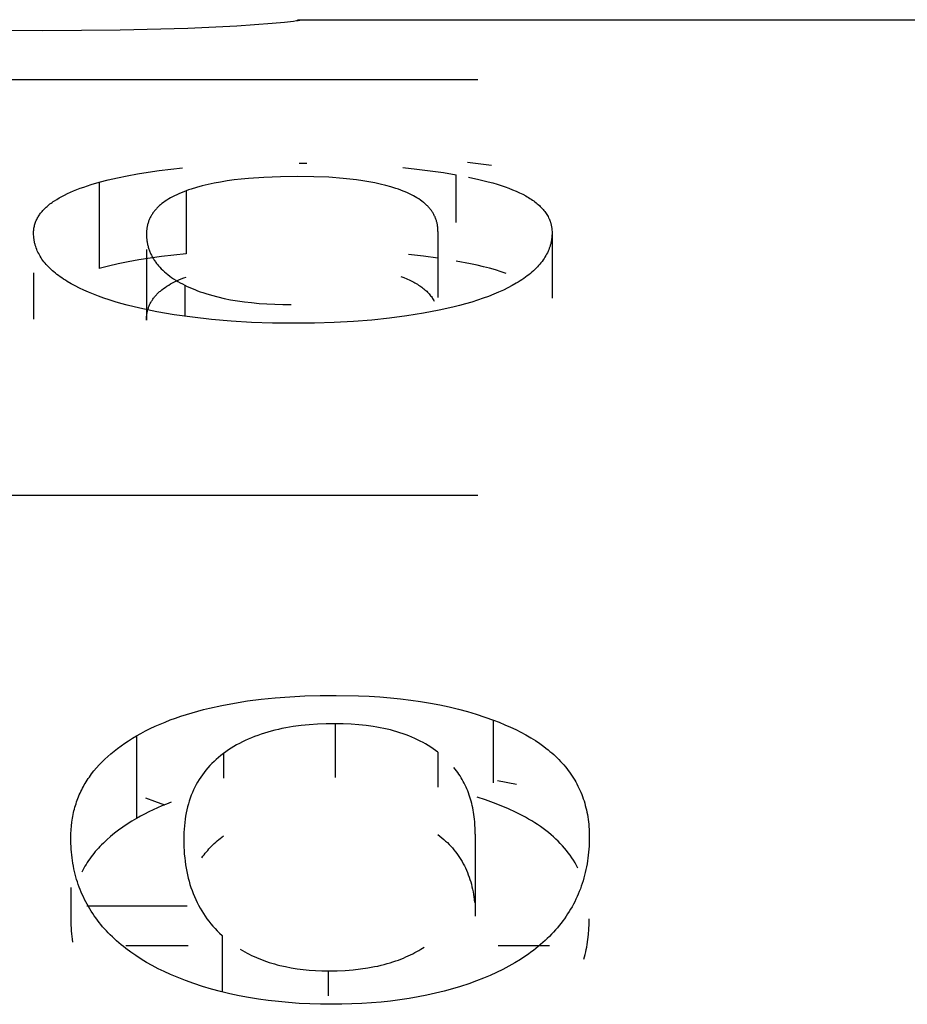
# Model space of a CAD drawing. Header units: millimetres. Extents: x -2637 to -1637, y 678 to 1678.
# Tile 330 of 348: x -1946.27 to -1944.23, y 1458.9 to 1461.16. Entities that reach past the tile are written whole.
import ezdxf

# ---------------------------------------------------------------- set-up
doc = ezdxf.new("R2010")
doc.units = ezdxf.units.MM
doc.layers.add('Make2D$B.SHOW mini', color=7, linetype='Continuous', true_color=0x000000)

msp = doc.modelspace()

# ---------------------------------------------------------------- linework, layer by layer
at = {"layer": 'Make2D$B.SHOW mini', "color": 18, "lineweight": -3, "true_color": 0x000000}
for points in [[(-1945.6235, 1461.1551), (-1945.6235, 1461.155), (-1945.6235, 1461.155), (-1945.6235, 1461.155), (-1945.6236, 1461.1549), (-1945.6236, 1461.1549), (-1945.6236, 1461.1549), (-1945.6237, 1461.1548), (-1945.6237, 1461.1548), (-1945.6238, 1461.1548), (-1945.6239, 1461.1547), (-1945.624, 1461.1547), (-1945.6241, 1461.1546), (-1945.6242, 1461.1546), (-1945.6243, 1461.1546), (-1945.6245, 1461.1545), (-1945.6248, 1461.1544), (-1945.6251, 1461.1543), (-1945.6258, 1461.1541), (-1945.6266, 1461.1539), (-1945.6276, 1461.1537), (-1945.6298, 1461.1533), (-1945.6326, 1461.1528), (-1945.6397, 1461.1518), (-1945.66, 1461.1494), (-1945.6883, 1461.1467), (-1945.769, 1461.1409), (-1945.8818, 1461.1356)], [(-1945.6304, 1461.1556), (-1943.7173, 1461.1556)], [(-1946.2139, 1461.1301), (-1946.4038, 1461.1318), (-1946.5674, 1461.1364)], [(-1945.8818, 1461.1356), (-1946.0363, 1461.1316), (-1946.2139, 1461.1301)], [(-1945.2173, 1461.0178), (-1947.2173, 1461.0178)], [(-1945.6269, 1460.8272), (-1945.609, 1460.8271)], [(-1945.1858, 1460.8216), (-1945.2413, 1460.8282)], [(-1946.0845, 1460.7832), (-1946.0641, 1460.7886), (-1946.0427, 1460.7936), (-1946.0203, 1460.7982), (-1945.997, 1460.8025), (-1945.9726, 1460.8064), (-1945.9472, 1460.81), (-1945.8935, 1460.8161)], [(-1945.389, 1460.8169), (-1945.3572, 1460.8136), (-1945.3263, 1460.8097), (-1945.2963, 1460.8054), (-1945.2671, 1460.8006)], [(-1945.2671, 1460.6908), (-1945.2671, 1460.8006)], [(-1946.2349, 1460.6667), (-1946.2348, 1460.6691), (-1946.2347, 1460.6714), (-1946.2345, 1460.6737), (-1946.2343, 1460.6761), (-1946.234, 1460.6784), (-1946.2335, 1460.6806), (-1946.2331, 1460.6829), (-1946.2325, 1460.6851), (-1946.2319, 1460.6874), (-1946.2312, 1460.6896), (-1946.2304, 1460.6918), (-1946.2296, 1460.6939), (-1946.2287, 1460.6961), (-1946.2277, 1460.6982), (-1946.2266, 1460.7003), (-1946.2255, 1460.7024), (-1946.2243, 1460.7045), (-1946.223, 1460.7066), (-1946.2216, 1460.7086), (-1946.2202, 1460.7106), (-1946.2187, 1460.7126), (-1946.2171, 1460.7146), (-1946.2155, 1460.7166), (-1946.2137, 1460.7185), (-1946.2119, 1460.7205), (-1946.2101, 1460.7224), (-1946.2081, 1460.7243), (-1946.2061, 1460.7262), (-1946.204, 1460.7281), (-1946.2018, 1460.7299), (-1946.1996, 1460.7317), (-1946.1973, 1460.7336), (-1946.1949, 1460.7354), (-1946.1924, 1460.7371), (-1946.1899, 1460.7389), (-1946.1873, 1460.7407), (-1946.1819, 1460.7441), (-1946.1761, 1460.7475), (-1946.1701, 1460.7508), (-1946.1638, 1460.7541), (-1946.1572, 1460.7573), (-1946.1503, 1460.7604), (-1946.1431, 1460.7635), (-1946.1356, 1460.7665), (-1946.1278, 1460.7694), (-1946.1197, 1460.7723), (-1946.1027, 1460.7779), (-1946.0845, 1460.7832)], [(-1946.0845, 1460.7832), (-1946.0845, 1460.5857)], [(-1945.6296, 1460.7965), (-1945.6696, 1460.796), (-1945.7073, 1460.7945), (-1945.7427, 1460.792), (-1945.7595, 1460.7904), (-1945.7758, 1460.7885), (-1945.7915, 1460.7863), (-1945.8067, 1460.7839), (-1945.8212, 1460.7812), (-1945.8352, 1460.7782), (-1945.8487, 1460.775), (-1945.8615, 1460.7715), (-1945.8738, 1460.7677), (-1945.8797, 1460.7657), (-1945.8855, 1460.7636)], [(-1945.394, 1460.7652), (-1945.3994, 1460.7672), (-1945.4049, 1460.769), (-1945.4163, 1460.7726), (-1945.4282, 1460.776), (-1945.4407, 1460.779), (-1945.4536, 1460.7819), (-1945.4671, 1460.7844), (-1945.4811, 1460.7867), (-1945.4955, 1460.7888), (-1945.5105, 1460.7906), (-1945.526, 1460.7922), (-1945.5585, 1460.7946), (-1945.593, 1460.7961), (-1945.6296, 1460.7965)], [(-1945.2384, 1460.7951), (-1945.2152, 1460.79), (-1945.1936, 1460.7846), (-1945.1833, 1460.7817), (-1945.1734, 1460.7788), (-1945.1639, 1460.7758), (-1945.1547, 1460.7727), (-1945.146, 1460.7695), (-1945.1376, 1460.7662), (-1945.1295, 1460.7628), (-1945.1219, 1460.7593), (-1945.1146, 1460.7557), (-1945.1077, 1460.752), (-1945.1044, 1460.7501), (-1945.1012, 1460.7482), (-1945.0981, 1460.7463), (-1945.095, 1460.7443), (-1945.0921, 1460.7424), (-1945.0893, 1460.7404), (-1945.0865, 1460.7383), (-1945.0839, 1460.7363), (-1945.0813, 1460.7342), (-1945.0788, 1460.7321), (-1945.0764, 1460.7299), (-1945.0742, 1460.7278), (-1945.072, 1460.7256), (-1945.0699, 1460.7234), (-1945.0679, 1460.7211), (-1945.066, 1460.7189), (-1945.0641, 1460.7166), (-1945.0624, 1460.7143), (-1945.0608, 1460.7119), (-1945.0592, 1460.7095), (-1945.0578, 1460.7071), (-1945.0565, 1460.7047), (-1945.0552, 1460.7022), (-1945.0546, 1460.701), (-1945.054, 1460.6998), (-1945.0535, 1460.6985), (-1945.053, 1460.6972), (-1945.0525, 1460.696), (-1945.052, 1460.6947), (-1945.0515, 1460.6934), (-1945.0511, 1460.6921), (-1945.0507, 1460.6908), (-1945.0503, 1460.6895), (-1945.0499, 1460.6882), (-1945.0496, 1460.6869), (-1945.0493, 1460.6856), (-1945.049, 1460.6842), (-1945.0487, 1460.6829), (-1945.0485, 1460.6816), (-1945.0483, 1460.6802), (-1945.0481, 1460.6788), (-1945.0477, 1460.6761), (-1945.0475, 1460.6733), (-1945.0474, 1460.6705), (-1945.0473, 1460.6677)], [(-1945.8855, 1460.7636), (-1945.8911, 1460.7615), (-1945.8966, 1460.7593), (-1945.9018, 1460.7571), (-1945.9069, 1460.7548), (-1945.9118, 1460.7524), (-1945.9165, 1460.75), (-1945.921, 1460.7476), (-1945.9254, 1460.745), (-1945.9296, 1460.7424), (-1945.9336, 1460.7398), (-1945.9374, 1460.737), (-1945.941, 1460.7343), (-1945.9427, 1460.7328), (-1945.9444, 1460.7314), (-1945.9461, 1460.73), (-1945.9477, 1460.7285), (-1945.9493, 1460.727), (-1945.9508, 1460.7255), (-1945.9523, 1460.724), (-1945.9537, 1460.7225), (-1945.9551, 1460.7209), (-1945.9565, 1460.7194), (-1945.9578, 1460.7178), (-1945.959, 1460.7162), (-1945.9602, 1460.7146), (-1945.9614, 1460.713), (-1945.9625, 1460.7113), (-1945.9636, 1460.7097), (-1945.9646, 1460.708), (-1945.9656, 1460.7063), (-1945.9666, 1460.7046), (-1945.9675, 1460.7028), (-1945.9683, 1460.7011), (-1945.9691, 1460.6993), (-1945.9699, 1460.6975), (-1945.9706, 1460.6957), (-1945.9713, 1460.6939), (-1945.9719, 1460.6921), (-1945.9725, 1460.6902), (-1945.9731, 1460.6883), (-1945.9736, 1460.6864), (-1945.974, 1460.6845), (-1945.9745, 1460.6826), (-1945.9748, 1460.6807), (-1945.9752, 1460.6787), (-1945.9754, 1460.6767), (-1945.9757, 1460.6747), (-1945.9759, 1460.6727), (-1945.976, 1460.6706), (-1945.9761, 1460.6686), (-1945.9762, 1460.6665), (-1945.9762, 1460.6644)], [(-1945.8855, 1460.7636), (-1945.8855, 1460.6191)], [(-1945.3087, 1460.6709), (-1945.3087, 1460.6729), (-1945.3087, 1460.6749), (-1945.3089, 1460.6769), (-1945.309, 1460.6788), (-1945.3092, 1460.6807), (-1945.3094, 1460.6826), (-1945.3097, 1460.6845), (-1945.31, 1460.6864), (-1945.3104, 1460.6882), (-1945.3107, 1460.6901), (-1945.3112, 1460.6919), (-1945.3117, 1460.6937), (-1945.3122, 1460.6954), (-1945.3127, 1460.6972), (-1945.3134, 1460.699), (-1945.314, 1460.7007), (-1945.3147, 1460.7024), (-1945.3154, 1460.7041), (-1945.3162, 1460.7058), (-1945.317, 1460.7074), (-1945.3179, 1460.7091), (-1945.3187, 1460.7107), (-1945.3197, 1460.7123), (-1945.3207, 1460.7139), (-1945.3217, 1460.7155), (-1945.3227, 1460.7171), (-1945.3238, 1460.7186), (-1945.325, 1460.7202), (-1945.3262, 1460.7217), (-1945.3274, 1460.7232), (-1945.3287, 1460.7247), (-1945.33, 1460.7261), (-1945.3313, 1460.7276), (-1945.3327, 1460.729), (-1945.3342, 1460.7304), (-1945.3357, 1460.7318), (-1945.3372, 1460.7332), (-1945.3387, 1460.7346), (-1945.3403, 1460.736), (-1945.342, 1460.7373), (-1945.3454, 1460.74), (-1945.349, 1460.7426), (-1945.3527, 1460.7451), (-1945.3567, 1460.7475), (-1945.3607, 1460.75), (-1945.365, 1460.7523), (-1945.3694, 1460.7546), (-1945.374, 1460.7568), (-1945.3787, 1460.759), (-1945.3836, 1460.7611), (-1945.3887, 1460.7632), (-1945.394, 1460.7652)], [(-1945.9913, 1460.4949), (-1946.0207, 1460.5021), (-1946.0348, 1460.5059), (-1946.0483, 1460.5098), (-1946.0614, 1460.5139), (-1946.074, 1460.5181), (-1946.0862, 1460.5224), (-1946.0978, 1460.5269), (-1946.109, 1460.5314), (-1946.1197, 1460.5361), (-1946.1299, 1460.5409), (-1946.1397, 1460.5459), (-1946.149, 1460.5509), (-1946.1578, 1460.5561), (-1946.162, 1460.5587), (-1946.1661, 1460.5614), (-1946.1701, 1460.5641), (-1946.1739, 1460.5668), (-1946.1777, 1460.5695), (-1946.1813, 1460.5723), (-1946.1848, 1460.5751), (-1946.1882, 1460.5779), (-1946.1915, 1460.5807), (-1946.1947, 1460.5836), (-1946.1977, 1460.5865), (-1946.2006, 1460.5894), (-1946.2034, 1460.5923), (-1946.2061, 1460.5953), (-1946.2086, 1460.5983), (-1946.2111, 1460.6013), (-1946.2134, 1460.6044), (-1946.2156, 1460.6075), (-1946.2177, 1460.6106), (-1946.2196, 1460.6137), (-1946.2215, 1460.6168), (-1946.2232, 1460.62), (-1946.2248, 1460.6232), (-1946.2263, 1460.6264), (-1946.2277, 1460.6296), (-1946.2289, 1460.6329), (-1946.23, 1460.6362), (-1946.2311, 1460.6395), (-1946.2315, 1460.6411), (-1946.232, 1460.6428), (-1946.2324, 1460.6445), (-1946.2327, 1460.6461), (-1946.2331, 1460.6478), (-1946.2334, 1460.6495), (-1946.2337, 1460.6512), (-1946.2339, 1460.6529), (-1946.2341, 1460.6546), (-1946.2343, 1460.6563), (-1946.2345, 1460.658), (-1946.2346, 1460.6598), (-1946.2348, 1460.6632), (-1946.2349, 1460.6667)], [(-1945.3087, 1460.6709), (-1945.3087, 1460.5195)], [(-1945.0473, 1460.6677), (-1945.0474, 1460.664), (-1945.0475, 1460.6622), (-1945.0476, 1460.6604), (-1945.0477, 1460.6586), (-1945.0479, 1460.6567), (-1945.0481, 1460.6549), (-1945.0483, 1460.6531), (-1945.0486, 1460.6514), (-1945.0489, 1460.6496), (-1945.0492, 1460.6478), (-1945.0496, 1460.646), (-1945.05, 1460.6443), (-1945.0504, 1460.6425), (-1945.0509, 1460.6407), (-1945.0514, 1460.639), (-1945.0519, 1460.6372), (-1945.0525, 1460.6355), (-1945.053, 1460.6338), (-1945.0537, 1460.6321), (-1945.055, 1460.6286), (-1945.0565, 1460.6252), (-1945.058, 1460.6218), (-1945.0597, 1460.6185), (-1945.0616, 1460.6152), (-1945.0635, 1460.6119), (-1945.0656, 1460.6086), (-1945.0679, 1460.6054), (-1945.0702, 1460.6021), (-1945.0727, 1460.599), (-1945.0753, 1460.5958), (-1945.078, 1460.5927), (-1945.0808, 1460.5896), (-1945.0838, 1460.5865), (-1945.0869, 1460.5834), (-1945.0901, 1460.5804), (-1945.0935, 1460.5774), (-1945.0969, 1460.5745), (-1945.1005, 1460.5715), (-1945.1043, 1460.5687), (-1945.1081, 1460.5658), (-1945.1121, 1460.563), (-1945.1162, 1460.5601), (-1945.1204, 1460.5574), (-1945.1248, 1460.5546), (-1945.1293, 1460.5519), (-1945.1386, 1460.5466), (-1945.1485, 1460.5414), (-1945.1588, 1460.5364), (-1945.1697, 1460.5314), (-1945.181, 1460.5267), (-1945.1929, 1460.522), (-1945.2052, 1460.5175), (-1945.2181, 1460.5132), (-1945.2314, 1460.509), (-1945.2452, 1460.5049), (-1945.2596, 1460.501), (-1945.2744, 1460.4972), (-1945.3056, 1460.4902)], [(-1945.0473, 1460.6677), (-1945.0473, 1460.518)], [(-1945.9762, 1460.6644), (-1945.9762, 1460.6622), (-1945.9762, 1460.66), (-1945.976, 1460.6578), (-1945.9759, 1460.6556), (-1945.9757, 1460.6535), (-1945.9755, 1460.6513), (-1945.9752, 1460.6492), (-1945.9749, 1460.647), (-1945.9745, 1460.6449), (-1945.9741, 1460.6428), (-1945.9737, 1460.6407), (-1945.9732, 1460.6386), (-1945.9727, 1460.6366), (-1945.9721, 1460.6345), (-1945.9715, 1460.6324), (-1945.9709, 1460.6304), (-1945.9702, 1460.6284), (-1945.9694, 1460.6263), (-1945.9687, 1460.6243), (-1945.9678, 1460.6223), (-1945.967, 1460.6204), (-1945.9661, 1460.6184), (-1945.9651, 1460.6164), (-1945.9641, 1460.6145), (-1945.9631, 1460.6126), (-1945.962, 1460.6106), (-1945.9609, 1460.6087), (-1945.9597, 1460.6068), (-1945.9585, 1460.605), (-1945.9572, 1460.6031), (-1945.956, 1460.6012), (-1945.9546, 1460.5994), (-1945.9532, 1460.5975), (-1945.9518, 1460.5957), (-1945.9503, 1460.5939), (-1945.9488, 1460.5921), (-1945.9473, 1460.5904), (-1945.9457, 1460.5886), (-1945.9423, 1460.5851), (-1945.9388, 1460.5817), (-1945.9351, 1460.5783), (-1945.9313, 1460.575), (-1945.9272, 1460.5717), (-1945.923, 1460.5685), (-1945.9186, 1460.5653), (-1945.9141, 1460.5622), (-1945.9093, 1460.5592), (-1945.9044, 1460.5562), (-1945.8993, 1460.5533), (-1945.894, 1460.5504), (-1945.8886, 1460.5476)], [(-1945.9762, 1460.6292), (-1945.9762, 1460.4677)], [(-1945.8855, 1460.6191), (-1945.9417, 1460.613), (-1945.9681, 1460.6094), (-1945.9935, 1460.6054), (-1946.0179, 1460.6011), (-1946.0411, 1460.5964), (-1946.0633, 1460.5912), (-1946.0845, 1460.5857)], [(-1945.3087, 1460.6096), (-1945.3419, 1460.614), (-1945.3762, 1460.6179)], [(-1945.1522, 1460.5743), (-1945.1642, 1460.5784), (-1945.177, 1460.5824), (-1945.1904, 1460.5862), (-1945.2044, 1460.5898), (-1945.2191, 1460.5933), (-1945.2345, 1460.5967), (-1945.2671, 1460.6029)], [(-1946.2349, 1460.576), (-1946.2349, 1460.4699)], [(-1945.9762, 1460.4677), (-1945.9762, 1460.4698), (-1945.9761, 1460.4718), (-1945.976, 1460.4739), (-1945.9759, 1460.4759), (-1945.9757, 1460.4779), (-1945.9754, 1460.4799), (-1945.9752, 1460.4819), (-1945.9748, 1460.4838), (-1945.9745, 1460.4858), (-1945.974, 1460.4877), (-1945.9736, 1460.4896), (-1945.9731, 1460.4915), (-1945.9725, 1460.4933), (-1945.9719, 1460.4952), (-1945.9713, 1460.497), (-1945.9706, 1460.4988), (-1945.9699, 1460.5006), (-1945.9691, 1460.5024), (-1945.9683, 1460.5041), (-1945.9675, 1460.5059), (-1945.9666, 1460.5076), (-1945.9656, 1460.5093), (-1945.9646, 1460.511), (-1945.9636, 1460.5126), (-1945.9625, 1460.5143), (-1945.9614, 1460.5159), (-1945.9602, 1460.5175), (-1945.959, 1460.5191), (-1945.9578, 1460.5207), (-1945.9565, 1460.5223), (-1945.9551, 1460.5238), (-1945.9537, 1460.5254), (-1945.9523, 1460.5269), (-1945.9508, 1460.5284), (-1945.9493, 1460.5299), (-1945.9477, 1460.5314), (-1945.9461, 1460.5328), (-1945.9444, 1460.5342), (-1945.9427, 1460.5357), (-1945.941, 1460.5371), (-1945.9374, 1460.5398), (-1945.9336, 1460.5425), (-1945.9296, 1460.5452), (-1945.9254, 1460.5478), (-1945.921, 1460.5503), (-1945.9165, 1460.5527), (-1945.9118, 1460.5551), (-1945.9069, 1460.5575), (-1945.9018, 1460.5597), (-1945.8966, 1460.562), (-1945.8911, 1460.5641), (-1945.8855, 1460.5662)], [(-1945.394, 1460.5678), (-1945.3868, 1460.5651), (-1945.38, 1460.5622), (-1945.3734, 1460.5592), (-1945.3672, 1460.5562), (-1945.3642, 1460.5546), (-1945.3613, 1460.553), (-1945.3585, 1460.5514), (-1945.3557, 1460.5497), (-1945.353, 1460.548), (-1945.3504, 1460.5463), (-1945.3479, 1460.5446), (-1945.3455, 1460.5428), (-1945.3431, 1460.541), (-1945.3408, 1460.5392), (-1945.3386, 1460.5373), (-1945.3365, 1460.5354), (-1945.3344, 1460.5335), (-1945.3325, 1460.5316), (-1945.3306, 1460.5296), (-1945.3288, 1460.5276), (-1945.327, 1460.5256), (-1945.3254, 1460.5235), (-1945.3238, 1460.5215), (-1945.3223, 1460.5193), (-1945.3209, 1460.5172), (-1945.3195, 1460.515), (-1945.3183, 1460.5128), (-1945.3171, 1460.5106)], [(-1945.8886, 1460.5476), (-1945.883, 1460.5449), (-1945.8773, 1460.5423), (-1945.8715, 1460.5398), (-1945.8655, 1460.5374), (-1945.8594, 1460.535), (-1945.8532, 1460.5327), (-1945.8469, 1460.5305), (-1945.8404, 1460.5284), (-1945.827, 1460.5244), (-1945.8131, 1460.5207), (-1945.7986, 1460.5174), (-1945.7837, 1460.5144), (-1945.7681, 1460.5118), (-1945.7521, 1460.5095), (-1945.7355, 1460.5076), (-1945.7184, 1460.506), (-1945.7007, 1460.5047), (-1945.6825, 1460.5038), (-1945.6638, 1460.5033), (-1945.6445, 1460.5031)], [(-1945.8886, 1460.5476), (-1945.8886, 1460.4763)], [(-1945.6377, 1460.4603), (-1945.6877, 1460.4609), (-1945.736, 1460.4625), (-1945.7826, 1460.4653), (-1945.8276, 1460.4691), (-1945.871, 1460.474), (-1945.9127, 1460.4799), (-1945.9528, 1460.4869), (-1945.9913, 1460.4949)], [(-1945.3056, 1460.4902), (-1945.342, 1460.4832), (-1945.3799, 1460.4771), (-1945.4193, 1460.472), (-1945.4601, 1460.4678), (-1945.5024, 1460.4645), (-1945.5461, 1460.4622), (-1945.5912, 1460.4608), (-1945.6377, 1460.4603)], [(-1945.2173, 1460.0657), (-1947.2173, 1460.0657)], [(-1945.9992, 1459.5153), (-1945.9889, 1459.5211), (-1945.9784, 1459.5267), (-1945.9676, 1459.5321), (-1945.9565, 1459.5373), (-1945.9452, 1459.5423), (-1945.9337, 1459.5471), (-1945.9219, 1459.5518), (-1945.9098, 1459.5562), (-1945.8975, 1459.5605), (-1945.8849, 1459.5646), (-1945.872, 1459.5685), (-1945.8589, 1459.5722), (-1945.8456, 1459.5757), (-1945.832, 1459.5791), (-1945.8039, 1459.5852), (-1945.7748, 1459.5906), (-1945.7447, 1459.5953), (-1945.7135, 1459.5992), (-1945.6813, 1459.6024), (-1945.6479, 1459.6049), (-1945.6136, 1459.6067), (-1945.5781, 1459.6078), (-1945.5416, 1459.6081)], [(-1945.5416, 1459.6081), (-1945.4907, 1459.6073), (-1945.4659, 1459.6062), (-1945.4415, 1459.6047), (-1945.4176, 1459.6027), (-1945.3941, 1459.6003), (-1945.371, 1459.5974), (-1945.3483, 1459.5941), (-1945.3261, 1459.5904), (-1945.3043, 1459.5862), (-1945.2829, 1459.5816), (-1945.2618, 1459.5765), (-1945.2412, 1459.5709), (-1945.221, 1459.5649), (-1945.2012, 1459.5585), (-1945.1818, 1459.5516)], [(-1945.5443, 1459.5431), (-1945.5646, 1459.5428), (-1945.5843, 1459.542), (-1945.6034, 1459.5407), (-1945.622, 1459.5389), (-1945.64, 1459.5365), (-1945.6487, 1459.5351), (-1945.6574, 1459.5336), (-1945.6659, 1459.5319), (-1945.6742, 1459.5301), (-1945.6825, 1459.5282), (-1945.6905, 1459.5262), (-1945.6984, 1459.524), (-1945.7062, 1459.5216), (-1945.7139, 1459.5192), (-1945.7214, 1459.5166), (-1945.7287, 1459.5139), (-1945.7359, 1459.511), (-1945.743, 1459.508), (-1945.7499, 1459.5049), (-1945.7567, 1459.5016), (-1945.7634, 1459.4982), (-1945.7699, 1459.4947), (-1945.7762, 1459.491), (-1945.7824, 1459.4872), (-1945.7885, 1459.4832), (-1945.7944, 1459.4791), (-1945.8002, 1459.4749)], [(-1945.5443, 1459.5431), (-1945.5443, 1459.42)], [(-1945.3087, 1459.4781), (-1945.3141, 1459.4821), (-1945.3196, 1459.486), (-1945.3252, 1459.4898), (-1945.331, 1459.4934), (-1945.3369, 1459.4969), (-1945.3429, 1459.5003), (-1945.3491, 1459.5035), (-1945.3554, 1459.5066), (-1945.3618, 1459.5096), (-1945.3683, 1459.5124), (-1945.375, 1459.5152), (-1945.3818, 1459.5178), (-1945.3887, 1459.5202), (-1945.3958, 1459.5226), (-1945.4029, 1459.5248), (-1945.4102, 1459.5269), (-1945.4176, 1459.5289), (-1945.4252, 1459.5307), (-1945.4329, 1459.5324), (-1945.4407, 1459.534), (-1945.4486, 1459.5354), (-1945.4567, 1459.5368), (-1945.4732, 1459.5391), (-1945.4902, 1459.5408), (-1945.5077, 1459.5421), (-1945.5257, 1459.5428), (-1945.5443, 1459.5431)], [(-1945.1818, 1459.4075), (-1945.1818, 1459.5516)], [(-1945.1818, 1459.5516), (-1945.1683, 1459.5464), (-1945.1552, 1459.541), (-1945.1425, 1459.5354), (-1945.1303, 1459.5296), (-1945.1185, 1459.5236), (-1945.1071, 1459.5174), (-1945.0961, 1459.5111), (-1945.0856, 1459.5045), (-1945.0755, 1459.4977), (-1945.0658, 1459.4908), (-1945.0612, 1459.4872), (-1945.0566, 1459.4836), (-1945.0522, 1459.4799), (-1945.0478, 1459.4762), (-1945.0436, 1459.4725), (-1945.0394, 1459.4686), (-1945.0354, 1459.4648), (-1945.0315, 1459.4609), (-1945.0277, 1459.4569), (-1945.024, 1459.4529), (-1945.0204, 1459.4488), (-1945.0169, 1459.4447), (-1945.0135, 1459.4405), (-1945.0103, 1459.4363), (-1945.0071, 1459.432), (-1945.004, 1459.4276), (-1945.0011, 1459.4233), (-1944.9983, 1459.4188), (-1944.9955, 1459.4143), (-1944.9929, 1459.4098), (-1944.9904, 1459.4052), (-1944.988, 1459.4005), (-1944.9857, 1459.3958), (-1944.9835, 1459.391), (-1944.9814, 1459.3862), (-1944.9794, 1459.3813), (-1944.9775, 1459.3764), (-1944.9757, 1459.3714), (-1944.9741, 1459.3664), (-1944.9725, 1459.3613), (-1944.9711, 1459.3561), (-1944.9697, 1459.3509), (-1944.9685, 1459.3457), (-1944.9674, 1459.3404), (-1944.9664, 1459.335), (-1944.9654, 1459.3296), (-1944.9646, 1459.3241), (-1944.9639, 1459.3185), (-1944.9634, 1459.3129), (-1944.9629, 1459.3073), (-1944.9625, 1459.3016), (-1944.9622, 1459.2958), (-1944.9621, 1459.29), (-1944.962, 1459.2841)], [(-1946.1496, 1459.2821), (-1946.1494, 1459.2913), (-1946.149, 1459.3003), (-1946.1482, 1459.3093), (-1946.1472, 1459.318), (-1946.1466, 1459.3224), (-1946.1459, 1459.3267), (-1946.1451, 1459.331), (-1946.1443, 1459.3352), (-1946.1434, 1459.3395), (-1946.1424, 1459.3437), (-1946.1413, 1459.3478), (-1946.1402, 1459.3519), (-1946.139, 1459.356), (-1946.1377, 1459.3601), (-1946.1363, 1459.3641), (-1946.1349, 1459.3682), (-1946.1334, 1459.3721), (-1946.1318, 1459.3761), (-1946.1301, 1459.38), (-1946.1284, 1459.3839), (-1946.1266, 1459.3877), (-1946.1247, 1459.3916), (-1946.1228, 1459.3954), (-1946.1208, 1459.3991), (-1946.1187, 1459.4029), (-1946.1165, 1459.4066), (-1946.1143, 1459.4102), (-1946.112, 1459.4139), (-1946.1096, 1459.4175), (-1946.1071, 1459.4211), (-1946.1046, 1459.4247), (-1946.102, 1459.4282), (-1946.0966, 1459.4352), (-1946.0908, 1459.442), (-1946.0848, 1459.4487), (-1946.0785, 1459.4554), (-1946.0719, 1459.4619), (-1946.065, 1459.4683), (-1946.0578, 1459.4745), (-1946.0503, 1459.4807), (-1946.0425, 1459.4868), (-1946.0344, 1459.4927), (-1946.0261, 1459.4985), (-1946.0174, 1459.5042), (-1946.0084, 1459.5098), (-1945.9992, 1459.5153)], [(-1945.9992, 1459.5153), (-1945.9992, 1459.3263)], [(-1945.8002, 1459.4749), (-1945.8058, 1459.4706), (-1945.8113, 1459.4661), (-1945.8165, 1459.4615), (-1945.8216, 1459.4569), (-1945.8265, 1459.4521), (-1945.8312, 1459.4472), (-1945.8357, 1459.4421), (-1945.8401, 1459.437), (-1945.8443, 1459.4318), (-1945.8482, 1459.4264), (-1945.8521, 1459.4209), (-1945.8557, 1459.4153), (-1945.8591, 1459.4096), (-1945.8624, 1459.4038), (-1945.8655, 1459.3978), (-1945.8684, 1459.3917), (-1945.8712, 1459.3855), (-1945.8737, 1459.3792), (-1945.8761, 1459.3728), (-1945.8783, 1459.3662), (-1945.8803, 1459.3595), (-1945.8822, 1459.3527), (-1945.8838, 1459.3458), (-1945.8853, 1459.3388), (-1945.8866, 1459.3316), (-1945.8878, 1459.3243), (-1945.8887, 1459.3168), (-1945.8895, 1459.3093), (-1945.8901, 1459.3016), (-1945.8906, 1459.2938), (-1945.8908, 1459.2858), (-1945.8909, 1459.2778)], [(-1945.8002, 1459.4749), (-1945.8002, 1459.4187)], [(-1945.3087, 1459.4781), (-1945.3087, 1459.3976)], [(-1945.2234, 1459.2904), (-1945.2235, 1459.302), (-1945.2241, 1459.3133), (-1945.2245, 1459.3188), (-1945.2251, 1459.3243), (-1945.2257, 1459.3297), (-1945.2264, 1459.335), (-1945.2272, 1459.3403), (-1945.2281, 1459.3455), (-1945.2291, 1459.3506), (-1945.2302, 1459.3556), (-1945.2314, 1459.3606), (-1945.2327, 1459.3656), (-1945.234, 1459.3704), (-1945.2355, 1459.3752), (-1945.2371, 1459.3799), (-1945.2388, 1459.3846), (-1945.2405, 1459.3892), (-1945.2424, 1459.3937), (-1945.2443, 1459.3982), (-1945.2464, 1459.4026), (-1945.2485, 1459.4069), (-1945.2507, 1459.4112), (-1945.2531, 1459.4154), (-1945.2555, 1459.4195), (-1945.258, 1459.4236), (-1945.2606, 1459.4276), (-1945.2633, 1459.4315), (-1945.2661, 1459.4354), (-1945.269, 1459.4392), (-1945.272, 1459.4429)], [(-1945.1722, 1459.4133), (-1945.1286, 1459.405)], [(-1945.9199, 1459.3632), (-1945.9305, 1459.3591), (-1945.9409, 1459.3549), (-1945.9512, 1459.3505), (-1945.9612, 1459.3459), (-1945.971, 1459.3413), (-1945.9806, 1459.3364), (-1945.99, 1459.3314), (-1945.9992, 1459.3263)], [(-1945.9782, 1459.3735), (-1945.958, 1459.3656), (-1945.9351, 1459.3573)], [(-1945.1818, 1459.3623), (-1945.2, 1459.3687), (-1945.2186, 1459.3748)], [(-1944.9882, 1459.2126), (-1944.9914, 1459.2187), (-1944.9947, 1459.2246), (-1944.9983, 1459.2305), (-1945.002, 1459.2362), (-1945.006, 1459.2419), (-1945.0101, 1459.2475), (-1945.0144, 1459.253), (-1945.0189, 1459.2584), (-1945.0235, 1459.2637), (-1945.0284, 1459.2689), (-1945.0334, 1459.2741), (-1945.0387, 1459.2791), (-1945.0441, 1459.2841), (-1945.0496, 1459.289), (-1945.0554, 1459.2938), (-1945.0614, 1459.2985), (-1945.0675, 1459.3031), (-1945.0739, 1459.3076), (-1945.0804, 1459.3121), (-1945.0871, 1459.3164), (-1945.0939, 1459.3207), (-1945.101, 1459.3249), (-1945.1083, 1459.329), (-1945.1157, 1459.333), (-1945.1233, 1459.337), (-1945.1311, 1459.3408), (-1945.1473, 1459.3483), (-1945.1642, 1459.3554), (-1945.1818, 1459.3623)], [(-1945.9992, 1459.3263), (-1946.0101, 1459.3198), (-1946.0206, 1459.3131), (-1946.0308, 1459.3064), (-1946.0405, 1459.2994), (-1946.0498, 1459.2923), (-1946.0586, 1459.285), (-1946.0671, 1459.2776), (-1946.0712, 1459.2738), (-1946.0751, 1459.27), (-1946.079, 1459.2662), (-1946.0828, 1459.2623), (-1946.0864, 1459.2583), (-1946.09, 1459.2544), (-1946.0935, 1459.2504), (-1946.0968, 1459.2463), (-1946.1001, 1459.2422), (-1946.1032, 1459.2381), (-1946.1062, 1459.2339), (-1946.1092, 1459.2297), (-1946.112, 1459.2254), (-1946.1148, 1459.2211), (-1946.1174, 1459.2168), (-1946.1199, 1459.2124), (-1946.1223, 1459.208), (-1946.1247, 1459.2035)], [(-1945.2234, 1459.2904), (-1945.2234, 1459.1028)], [(-1945.9059, 1458.9625), (-1945.9209, 1458.9688), (-1945.9354, 1458.9754), (-1945.9495, 1458.9822), (-1945.963, 1458.9893), (-1945.9761, 1458.9967), (-1945.9887, 1459.0043), (-1946.0009, 1459.0121), (-1946.0125, 1459.0202), (-1946.0237, 1459.0285), (-1946.0291, 1459.0327), (-1946.0344, 1459.037), (-1946.0396, 1459.0414), (-1946.0446, 1459.0458), (-1946.0496, 1459.0503), (-1946.0544, 1459.0548), (-1946.0591, 1459.0594), (-1946.0637, 1459.0641), (-1946.0681, 1459.0688), (-1946.0725, 1459.0736), (-1946.0767, 1459.0784), (-1946.0808, 1459.0833), (-1946.0848, 1459.0883), (-1946.0886, 1459.0933), (-1946.0924, 1459.0983), (-1946.096, 1459.1034), (-1946.0995, 1459.1086), (-1946.1029, 1459.1138), (-1946.1062, 1459.1191), (-1946.1093, 1459.1245), (-1946.1124, 1459.1299), (-1946.1153, 1459.1353), (-1946.1181, 1459.1408), (-1946.1208, 1459.1464), (-1946.1233, 1459.152), (-1946.1258, 1459.1577), (-1946.1281, 1459.1634), (-1946.1303, 1459.1692), (-1946.1324, 1459.175), (-1946.1343, 1459.1809), (-1946.1362, 1459.1868), (-1946.1379, 1459.1928), (-1946.1395, 1459.1988), (-1946.141, 1459.2049), (-1946.1424, 1459.2111), (-1946.1436, 1459.2173), (-1946.1447, 1459.2235), (-1946.1458, 1459.2299), (-1946.1466, 1459.2362), (-1946.1474, 1459.2426), (-1946.1481, 1459.2491), (-1946.1486, 1459.2556), (-1946.149, 1459.2622), (-1946.1493, 1459.2688), (-1946.1495, 1459.2754), (-1946.1496, 1459.2821)], [(-1945.8909, 1459.2778), (-1945.8908, 1459.2692), (-1945.8906, 1459.2608), (-1945.8902, 1459.2525), (-1945.8896, 1459.2443), (-1945.8888, 1459.2362), (-1945.8879, 1459.2282), (-1945.8868, 1459.2204), (-1945.8856, 1459.2126), (-1945.8841, 1459.2049), (-1945.8825, 1459.1973), (-1945.8808, 1459.1898), (-1945.8788, 1459.1824), (-1945.8767, 1459.1752), (-1945.8744, 1459.168), (-1945.8719, 1459.161), (-1945.8693, 1459.154), (-1945.8665, 1459.1472), (-1945.8635, 1459.1405), (-1945.8604, 1459.1339), (-1945.857, 1459.1274), (-1945.8535, 1459.121), (-1945.8498, 1459.1147), (-1945.846, 1459.1085), (-1945.8419, 1459.1025), (-1945.8377, 1459.0965), (-1945.8333, 1459.0907), (-1945.8288, 1459.085), (-1945.824, 1459.0794), (-1945.8191, 1459.0739), (-1945.814, 1459.0685), (-1945.8087, 1459.0633), (-1945.8032, 1459.0582)], [(-1945.8494, 1459.2363), (-1945.8469, 1459.2397), (-1945.8443, 1459.2432), (-1945.8417, 1459.2465), (-1945.8389, 1459.2499), (-1945.8361, 1459.2531), (-1945.8332, 1459.2564), (-1945.8303, 1459.2595), (-1945.8272, 1459.2627), (-1945.8241, 1459.2658), (-1945.8209, 1459.2688), (-1945.8177, 1459.2718), (-1945.8143, 1459.2748), (-1945.8109, 1459.2777), (-1945.8074, 1459.2805), (-1945.8038, 1459.2833), (-1945.8002, 1459.2861)], [(-1945.3087, 1459.2893), (-1945.3041, 1459.2858), (-1945.2997, 1459.2821), (-1945.2953, 1459.2784), (-1945.2911, 1459.2746), (-1945.2871, 1459.2708), (-1945.2831, 1459.2668), (-1945.2793, 1459.2628), (-1945.2756, 1459.2586), (-1945.2721, 1459.2544), (-1945.2686, 1459.2501), (-1945.2653, 1459.2458), (-1945.2621, 1459.2413), (-1945.2591, 1459.2368), (-1945.2561, 1459.2321), (-1945.2533, 1459.2274), (-1945.2507, 1459.2226), (-1945.2481, 1459.2178), (-1945.2457, 1459.2128), (-1945.2434, 1459.2078), (-1945.2412, 1459.2026), (-1945.2391, 1459.1974), (-1945.2372, 1459.1921), (-1945.2354, 1459.1867), (-1945.2337, 1459.1812), (-1945.2322, 1459.1756), (-1945.2307, 1459.17), (-1945.2294, 1459.1642), (-1945.2283, 1459.1584), (-1945.2272, 1459.1524), (-1945.2263, 1459.1464), (-1945.2255, 1459.1403), (-1945.2248, 1459.1341)], [(-1944.962, 1459.2841), (-1944.9621, 1459.277), (-1944.9623, 1459.27), (-1944.9626, 1459.263), (-1944.963, 1459.256), (-1944.9636, 1459.2492), (-1944.9643, 1459.2424), (-1944.9651, 1459.2356), (-1944.9661, 1459.2289), (-1944.9672, 1459.2223), (-1944.9684, 1459.2157), (-1944.9697, 1459.2092), (-1944.9711, 1459.2027), (-1944.9727, 1459.1963), (-1944.9744, 1459.19), (-1944.9763, 1459.1837), (-1944.9782, 1459.1775), (-1944.9803, 1459.1713), (-1944.9825, 1459.1652), (-1944.9849, 1459.1591), (-1944.9874, 1459.1532), (-1944.9899, 1459.1472), (-1944.9927, 1459.1414), (-1944.9955, 1459.1356), (-1944.9985, 1459.1298), (-1945.0016, 1459.1242), (-1945.0048, 1459.1185), (-1945.0082, 1459.113), (-1945.0116, 1459.1075), (-1945.0152, 1459.1021), (-1945.019, 1459.0967), (-1945.0228, 1459.0914), (-1945.0268, 1459.0862), (-1945.0309, 1459.081), (-1945.0351, 1459.0759), (-1945.0395, 1459.0709), (-1945.044, 1459.0659), (-1945.0486, 1459.061), (-1945.0533, 1459.0561), (-1945.0582, 1459.0514), (-1945.0632, 1459.0466), (-1945.0683, 1459.042), (-1945.0735, 1459.0374), (-1945.0789, 1459.0329), (-1945.0844, 1459.0285), (-1945.09, 1459.0241), (-1945.0957, 1459.0198), (-1945.1016, 1459.0155), (-1945.1075, 1459.0113), (-1945.1199, 1459.0032), (-1945.1327, 1458.9953), (-1945.1461, 1458.9877), (-1945.1599, 1458.9804), (-1945.1743, 1458.9734), (-1945.1891, 1458.9666), (-1945.2045, 1458.9601), (-1945.2203, 1458.954)], [(-1946.1496, 1459.1681), (-1946.1496, 1459.0946)], [(-1945.8831, 1459.1252), (-1946.113, 1459.1252)], [(-1946.1496, 1459.0946), (-1946.1495, 1459.088), (-1946.1493, 1459.0815), (-1946.149, 1459.075), (-1946.1486, 1459.0685), (-1946.1481, 1459.0621), (-1946.1475, 1459.0558), (-1946.1467, 1459.0495), (-1946.1458, 1459.0432)], [(-1944.9742, 1459.0038), (-1944.9728, 1459.0093), (-1944.9714, 1459.0148), (-1944.9701, 1459.0204), (-1944.9689, 1459.026), (-1944.9678, 1459.0316), (-1944.9668, 1459.0373), (-1944.9651, 1459.0488), (-1944.9637, 1459.0605), (-1944.9628, 1459.0723), (-1944.9622, 1459.0844), (-1944.962, 1459.0966)], [(-1945.8032, 1459.0582), (-1945.8032, 1458.9291)], [(-1946.0239, 1459.0351), (-1945.8811, 1459.0351)], [(-1945.7615, 1459.0268), (-1945.7564, 1459.0237), (-1945.7513, 1459.0208), (-1945.746, 1459.018), (-1945.7407, 1459.0152), (-1945.7354, 1459.0126), (-1945.7299, 1459.01), (-1945.7243, 1459.0075), (-1945.7187, 1459.0052), (-1945.713, 1459.0029), (-1945.7072, 1459.0007), (-1945.7014, 1458.9987), (-1945.6954, 1458.9967), (-1945.6894, 1458.9948), (-1945.6833, 1458.993), (-1945.6771, 1458.9913), (-1945.6708, 1458.9897), (-1945.658, 1458.9868), (-1945.6448, 1458.9842), (-1945.6314, 1458.9821), (-1945.6176, 1458.9803), (-1945.6035, 1458.979), (-1945.589, 1458.978), (-1945.5743, 1458.9774), (-1945.5592, 1458.9772)], [(-1945.5592, 1458.9772), (-1945.5396, 1458.9775), (-1945.5209, 1458.9783), (-1945.503, 1458.9797), (-1945.4858, 1458.9816), (-1945.4694, 1458.9839), (-1945.4615, 1458.9853), (-1945.4538, 1458.9868), (-1945.4463, 1458.9883), (-1945.439, 1458.99), (-1945.4319, 1458.9918), (-1945.425, 1458.9937), (-1945.4183, 1458.9956), (-1945.4118, 1458.9977), (-1945.4055, 1458.9998), (-1945.3993, 1459.002), (-1945.3934, 1459.0043), (-1945.3876, 1459.0066), (-1945.382, 1459.009), (-1945.3766, 1459.0114), (-1945.3714, 1459.0139), (-1945.3664, 1459.0164), (-1945.3616, 1459.0189), (-1945.3569, 1459.0215), (-1945.3524, 1459.024), (-1945.3481, 1459.0266), (-1945.34, 1459.0317)], [(-1945.1711, 1459.0351), (-1945.0532, 1459.0351)], [(-1945.5592, 1458.9197), (-1945.5592, 1458.9772)], [(-1945.5524, 1458.9006), (-1945.5776, 1458.9008), (-1945.6024, 1458.9016), (-1945.6267, 1458.9028), (-1945.6507, 1458.9045), (-1945.6742, 1458.9067), (-1945.6973, 1458.9094), (-1945.72, 1458.9125), (-1945.7423, 1458.9162), (-1945.7642, 1458.9203), (-1945.7857, 1458.9249), (-1945.8068, 1458.93), (-1945.8274, 1458.9355), (-1945.8477, 1458.9415), (-1945.8675, 1458.948), (-1945.8869, 1458.955), (-1945.9059, 1458.9625)], [(-1945.2203, 1458.954), (-1945.2383, 1458.9475), (-1945.2567, 1458.9414), (-1945.2755, 1458.9358), (-1945.2946, 1458.9306), (-1945.3141, 1458.9258), (-1945.334, 1458.9214), (-1945.3542, 1458.9174), (-1945.3748, 1458.9139), (-1945.3958, 1458.9108), (-1945.4171, 1458.9081), (-1945.4387, 1458.9058), (-1945.4608, 1458.9039), (-1945.4831, 1458.9025), (-1945.5059, 1458.9014), (-1945.529, 1458.9008), (-1945.5524, 1458.9006)]]:
    msp.add_lwpolyline(points, dxfattribs=at)

doc.saveas('drawing.dxf')
